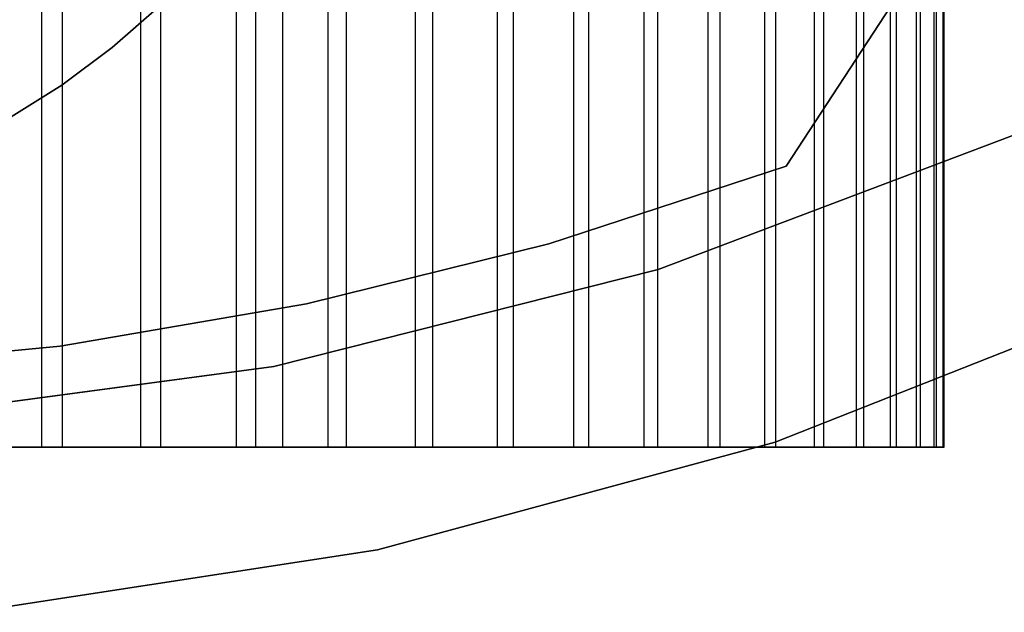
# Model space of a CAD drawing. Extents: x -172 to 172, y -29 to 28.
# Tile 423 of 656: x 3.07 to 10.45, y -29.04 to -24.6. Entities that reach past the tile are written whole.
import ezdxf

# ---------------------------------------------------------------- set-up
doc = ezdxf.new("R2010")
doc.units = 0
doc.header["$LTSCALE"] = 25.4
doc.layers.get('0').update_dxf_attribs({"linetype": 'CONTINUOUS'})

# ---------------------------------------------------------------- blocks, each defined once
blk = doc.blocks.new('RYFLO_AURA_STL')
at = {"color": 0}
for p, q in [((22.8993, -4.1087, -119), (8.8127, -25.6949, -119)), ((8.8127, -25.6949, -120), (22.8993, -4.1087, -120)), ((8.8127, -25.6949, -120), (22.8993, -4.1087, -120)), ((22.8993, -4.1087, -119), (8.8127, -25.6949, -119)), ((3.239, -27.7997, -1233.7892), (3.239, -20.2997, -1233.7892)), ((3.239, -27.7997, -1233.7892), (3.239, -20.2997, -1233.7892)), ((3.3932, -27.7997, -1252.6569), (3.3932, -20.2997, -1252.6569)), ((3.3932, -27.7997, -1252.6569), (3.3932, -20.2997, -1252.6569)), ((3.9804, -27.7997, -1234.0764), (3.9804, -20.2997, -1234.0764)), ((3.9804, -27.7997, -1234.0764), (3.9804, -20.2997, -1234.0764)), ((4.1298, -27.7997, -1252.3575), (4.1298, -20.2997, -1252.3575)), ((4.1298, -27.7997, -1252.3575), (4.1298, -20.2997, -1252.3575)), ((4.6967, -27.7997, -1234.4218), (4.6967, -20.2997, -1234.4218)), ((4.6967, -27.7997, -1234.4218), (4.6967, -20.2997, -1234.4218)), ((4.8403, -27.7997, -1252.0006), (4.8403, -20.2997, -1252.0006)), ((4.8403, -27.7997, -1252.0006), (4.8403, -20.2997, -1252.0006)), ((5.044, -27.7997, -1234.6154), (5.044, -20.2997, -1234.6154)), ((5.044, -27.7997, -1234.6154), (5.044, -20.2997, -1234.6154)), ((5.3833, -27.7997, -1234.8228), (5.3833, -20.2997, -1234.8228)), ((5.3833, -27.7997, -1234.8228), (5.3833, -20.2997, -1234.8228)), ((5.5203, -27.7997, -1251.5884), (5.5203, -20.2997, -1251.5884)), ((5.5203, -27.7997, -1251.5884), (5.5203, -20.2997, -1251.5884)), ((6.0358, -27.7997, -1235.2771), (6.0358, -20.2997, -1235.2771)), ((6.0358, -27.7997, -1235.2771), (6.0358, -20.2997, -1235.2771)), ((6.1653, -27.7997, -1251.1234), (6.1653, -20.2997, -1251.1234)), ((6.1653, -27.7997, -1251.1234), (6.1653, -20.2997, -1251.1234)), ((6.6502, -27.7997, -1235.7819), (6.6502, -20.2997, -1235.7819)), ((6.6502, -27.7997, -1235.7819), (6.6502, -20.2997, -1235.7819)), ((6.7713, -27.7997, -1250.6088), (6.7713, -20.2997, -1250.6088)), ((6.7713, -27.7997, -1250.6088), (6.7713, -20.2997, -1250.6088)), ((7.2225, -27.7997, -1236.3339), (7.2225, -20.2997, -1236.3339)), ((7.2225, -27.7997, -1236.3339), (7.2225, -20.2997, -1236.3339)), ((7.3346, -27.7997, -1250.0475), (7.3346, -20.2997, -1250.0475)), ((7.3346, -27.7997, -1250.0475), (7.3346, -20.2997, -1250.0475)), ((7.7492, -27.7997, -1236.9296), (7.7492, -20.2997, -1236.9296)), ((7.7492, -27.7997, -1236.9296), (7.7492, -20.2997, -1236.9296)), ((7.8514, -27.7997, -1249.4432), (7.8514, -20.2997, -1249.4432)), ((7.8514, -27.7997, -1249.4432), (7.8514, -20.2997, -1249.4432)), ((8.2269, -27.7997, -1237.5652), (8.2269, -20.2997, -1237.5652)), ((8.2269, -27.7997, -1237.5652), (8.2269, -20.2997, -1237.5652)), ((8.3187, -27.7997, -1248.7999), (8.3187, -20.2997, -1248.7999)), ((8.3187, -27.7997, -1248.7999), (8.3187, -20.2997, -1248.7999)), ((8.6525, -27.7997, -1238.2368), (8.6525, -20.2997, -1238.2368)), ((8.6525, -27.7997, -1238.2368), (8.6525, -20.2997, -1238.2368)), ((8.7333, -27.7997, -1248.1215), (8.7333, -20.2997, -1248.1215)), ((8.7333, -27.7997, -1248.1215), (8.7333, -20.2997, -1248.1215)), ((9.0235, -27.7997, -1238.9401), (9.0235, -20.2997, -1238.9401)), ((9.0235, -27.7997, -1238.9401), (9.0235, -20.2997, -1238.9401)), ((9.0927, -27.7997, -1247.4121), (9.0927, -20.2997, -1247.4121)), ((9.0927, -27.7997, -1247.4121), (9.0927, -20.2997, -1247.4121)), ((9.3374, -27.7997, -1239.6705), (9.3374, -20.2997, -1239.6705)), ((9.3374, -27.7997, -1239.6705), (9.3374, -20.2997, -1239.6705)), ((9.3946, -27.7997, -1246.6765), (9.3946, -20.2997, -1246.6765)), ((9.3946, -27.7997, -1246.6765), (9.3946, -20.2997, -1246.6765)), ((9.5923, -27.7997, -1240.4237), (9.5923, -20.2997, -1240.4237)), ((9.5923, -27.7997, -1240.4237), (9.5923, -20.2997, -1240.4237)), ((9.6372, -27.7997, -1245.9193), (9.6372, -20.2997, -1245.9193)), ((9.6372, -27.7997, -1245.9193), (9.6372, -20.2997, -1245.9193)), ((9.7865, -27.7997, -1241.1948), (9.7865, -20.2997, -1241.1948)), ((9.7865, -27.7997, -1241.1948), (9.7865, -20.2997, -1241.1948)), ((9.8188, -27.7997, -1245.1453), (9.8188, -20.2997, -1245.1453)), ((9.8188, -27.7997, -1245.1453), (9.8188, -20.2997, -1245.1453)), ((9.9189, -27.7997, -1241.9789), (9.9189, -20.2997, -1241.9789)), ((9.9189, -27.7997, -1241.9789), (9.9189, -20.2997, -1241.9789)), ((9.9383, -27.7997, -1244.3591), (9.9383, -20.2997, -1244.3591)), ((9.9383, -27.7997, -1244.3591), (9.9383, -20.2997, -1244.3591)), ((9.9885, -27.7997, -1242.7709), (9.9885, -20.2997, -1242.7709)), ((9.9885, -27.7997, -1242.7709), (9.9885, -20.2997, -1242.7709)), ((9.995, -27.7997, -1243.566), (9.995, -20.2997, -1243.566)), ((9.995, -27.7997, -1243.566), (9.995, -20.2997, -1243.566)), ((4.1204, -24.4976, -120), (3.7655, -24.8075, -120)), ((3.7655, -24.8075, -122), (4.1204, -24.4976, -122)), ((4.1204, -24.4976, -120), (3.7655, -24.8075, -120)), ((3.7655, -24.8075, -122), (4.1204, -24.4976, -122)), ((3.7655, -24.8075, -120), (3.3874, -25.0885, -120)), ((3.3874, -25.0885, -122), (3.7655, -24.8075, -122)), ((3.7655, -24.8075, -120), (3.3874, -25.0885, -120)), ((3.3874, -25.0885, -122), (3.7655, -24.8075, -122)), ((3.7655, -24.8075, -120), (3.7655, -24.8075, -122)), ((3.7655, -24.8075, -120), (3.7655, -24.8075, -122)), ((3.3874, -25.0885, -120), (2.9884, -25.339, -120)), ((2.9884, -25.339, -122), (3.3874, -25.0885, -122)), ((3.3874, -25.0885, -120), (2.9884, -25.339, -120)), ((2.9884, -25.339, -122), (3.3874, -25.0885, -122)), ((3.3874, -25.0885, -120), (3.3874, -25.0885, -122)), ((3.3874, -25.0885, -120), (3.3874, -25.0885, -122)), ((10.6301, -25.42, 0), (7.8531, -26.4692, 0)), ((7.8531, -26.4692, -140), (10.6301, -25.42, -140)), ((7.8531, -26.4692, -140), (10.6301, -25.42, -140)), ((10.6301, -25.42, 0), (7.8531, -26.4692, 0)), ((8.8127, -25.6949, -119), (7.035, -26.2765, -119)), ((7.035, -26.2765, -120), (8.8127, -25.6949, -120)), ((7.035, -26.2765, -120), (8.8127, -25.6949, -120)), ((8.8127, -25.6949, -119), (7.035, -26.2765, -119)), ((8.8127, -25.6949, -119), (8.8127, -25.6949, -120)), ((8.8127, -25.6949, -119), (8.8127, -25.6949, -120)), ((7.035, -26.2765, -119), (5.2193, -26.7263, -119)), ((5.2193, -26.7263, -120), (7.035, -26.2765, -120)), ((5.2193, -26.7263, -120), (7.035, -26.2765, -120)), ((7.035, -26.2765, -119), (5.2193, -26.7263, -119)), ((7.035, -26.2765, -119), (7.035, -26.2765, -120)), ((7.035, -26.2765, -119), (7.035, -26.2765, -120)), ((7.8531, -26.4692, 0), (4.9745, -27.1949, 0)), ((4.9745, -27.1949, -140), (7.8531, -26.4692, -140)), ((4.9745, -27.1949, -140), (7.8531, -26.4692, -140)), ((7.8531, -26.4692, 0), (4.9745, -27.1949, 0)), ((7.8531, -26.4692, -140), (7.8531, -26.4692, 0)), ((7.8531, -26.4692, -140), (7.8531, -26.4692, 0)), ((8.7293, -27.7625, 0), (11.5972, -26.6286, 0)), ((11.5972, -26.6286, -140), (8.7293, -27.7625, -140)), ((8.7293, -27.7625, 0), (11.5972, -26.6286, 0)), ((11.5972, -26.6286, -140), (8.7293, -27.7625, -140)), ((5.2193, -26.7263, -119), (3.3756, -27.0417, -119)), ((3.3756, -27.0417, -120), (5.2193, -26.7263, -120)), ((3.3756, -27.0417, -120), (5.2193, -26.7263, -120)), ((5.2193, -26.7263, -119), (3.3756, -27.0417, -119)), ((5.2193, -26.7263, -119), (5.2193, -26.7263, -120)), ((5.2193, -26.7263, -119), (5.2193, -26.7263, -120)), ((3.3756, -27.0417, -119), (1.5137, -27.2212, -119)), ((1.5137, -27.2212, -120), (3.3756, -27.0417, -120)), ((1.5137, -27.2212, -120), (3.3756, -27.0417, -120)), ((3.3756, -27.0417, -119), (1.5137, -27.2212, -119)), ((3.3756, -27.0417, -119), (3.3756, -27.0417, -120)), ((3.3756, -27.0417, -119), (3.3756, -27.0417, -120)), ((4.9745, -27.1949, 0), (2.032, -27.5878, 0)), ((2.032, -27.5878, -140), (4.9745, -27.1949, -140)), ((2.032, -27.5878, -140), (4.9745, -27.1949, -140)), ((4.9745, -27.1949, 0), (2.032, -27.5878, 0)), ((4.9745, -27.1949, -140), (4.9745, -27.1949, 0)), ((4.9745, -27.1949, -140), (4.9745, -27.1949, 0)), ((5.7525, -28.5682, 0), (8.7293, -27.7625, 0)), ((8.7293, -27.7625, -140), (5.7525, -28.5682, -140)), ((5.7525, -28.5682, 0), (8.7293, -27.7625, 0)), ((8.7293, -27.7625, -140), (5.7525, -28.5682, -140)), ((8.7293, -27.7625, 0), (8.7293, -27.7625, -140)), ((8.7293, -27.7625, 0), (8.7293, -27.7625, -140)), ((2.4771, -27.7997, -1233.5618), (3.239, -27.7997, -1233.7892)), ((2.4771, -27.7997, -1233.5618), (3.239, -27.7997, -1233.7892)), ((3.3932, -27.7997, -1252.6569), (2.6351, -27.7997, -1252.8967)), ((3.3932, -27.7997, -1252.6569), (2.6351, -27.7997, -1252.8967)), ((3.239, -27.7997, -1233.7892), (3.9804, -27.7997, -1234.0764)), ((3.239, -27.7997, -1233.7892), (3.9804, -27.7997, -1234.0764)), ((4.1298, -27.7997, -1252.3575), (3.3932, -27.7997, -1252.6569)), ((4.1298, -27.7997, -1252.3575), (3.3932, -27.7997, -1252.6569)), ((3.9804, -27.7997, -1234.0764), (4.6967, -27.7997, -1234.4218)), ((3.9804, -27.7997, -1234.0764), (4.6967, -27.7997, -1234.4218)), ((4.8403, -27.7997, -1252.0006), (4.1298, -27.7997, -1252.3575)), ((4.8403, -27.7997, -1252.0006), (4.1298, -27.7997, -1252.3575)), ((4.6967, -27.7997, -1234.4218), (5.044, -27.7997, -1234.6154)), ((4.6967, -27.7997, -1234.4218), (5.044, -27.7997, -1234.6154)), ((5.5203, -27.7997, -1251.5884), (4.8403, -27.7997, -1252.0006)), ((5.5203, -27.7997, -1251.5884), (4.8403, -27.7997, -1252.0006)), ((5.044, -27.7997, -1234.6154), (5.3833, -27.7997, -1234.8228)), ((5.044, -27.7997, -1234.6154), (5.3833, -27.7997, -1234.8228)), ((5.3833, -27.7997, -1234.8228), (6.0358, -27.7997, -1235.2771)), ((5.3833, -27.7997, -1234.8228), (6.0358, -27.7997, -1235.2771)), ((6.1653, -27.7997, -1251.1234), (5.5203, -27.7997, -1251.5884)), ((6.1653, -27.7997, -1251.1234), (5.5203, -27.7997, -1251.5884)), ((6.0358, -27.7997, -1235.2771), (6.6502, -27.7997, -1235.7819)), ((6.0358, -27.7997, -1235.2771), (6.6502, -27.7997, -1235.7819)), ((6.7713, -27.7997, -1250.6088), (6.1653, -27.7997, -1251.1234)), ((6.7713, -27.7997, -1250.6088), (6.1653, -27.7997, -1251.1234)), ((6.6502, -27.7997, -1235.7819), (7.2225, -27.7997, -1236.3339)), ((6.6502, -27.7997, -1235.7819), (7.2225, -27.7997, -1236.3339)), ((7.3346, -27.7997, -1250.0475), (6.7713, -27.7997, -1250.6088)), ((7.3346, -27.7997, -1250.0475), (6.7713, -27.7997, -1250.6088)), ((7.2225, -27.7997, -1236.3339), (7.7492, -27.7997, -1236.9296)), ((7.2225, -27.7997, -1236.3339), (7.7492, -27.7997, -1236.9296)), ((7.8514, -27.7997, -1249.4432), (7.3346, -27.7997, -1250.0475)), ((7.8514, -27.7997, -1249.4432), (7.3346, -27.7997, -1250.0475)), ((7.7492, -27.7997, -1236.9296), (8.2269, -27.7997, -1237.5652)), ((7.7492, -27.7997, -1236.9296), (8.2269, -27.7997, -1237.5652)), ((8.3187, -27.7997, -1248.7999), (7.8514, -27.7997, -1249.4432)), ((8.3187, -27.7997, -1248.7999), (7.8514, -27.7997, -1249.4432)), ((8.2269, -27.7997, -1237.5652), (8.6525, -27.7997, -1238.2368)), ((8.2269, -27.7997, -1237.5652), (8.6525, -27.7997, -1238.2368)), ((8.7333, -27.7997, -1248.1215), (8.3187, -27.7997, -1248.7999)), ((8.7333, -27.7997, -1248.1215), (8.3187, -27.7997, -1248.7999)), ((8.6525, -27.7997, -1238.2368), (9.0235, -27.7997, -1238.9401)), ((8.6525, -27.7997, -1238.2368), (9.0235, -27.7997, -1238.9401)), ((9.0927, -27.7997, -1247.4121), (8.7333, -27.7997, -1248.1215)), ((9.0927, -27.7997, -1247.4121), (8.7333, -27.7997, -1248.1215)), ((9.0235, -27.7997, -1238.9401), (9.3374, -27.7997, -1239.6705)), ((9.0235, -27.7997, -1238.9401), (9.3374, -27.7997, -1239.6705)), ((9.3946, -27.7997, -1246.6765), (9.0927, -27.7997, -1247.4121)), ((9.3946, -27.7997, -1246.6765), (9.0927, -27.7997, -1247.4121)), ((9.3374, -27.7997, -1239.6705), (9.5923, -27.7997, -1240.4237)), ((9.3374, -27.7997, -1239.6705), (9.5923, -27.7997, -1240.4237)), ((9.6372, -27.7997, -1245.9193), (9.3946, -27.7997, -1246.6765)), ((9.6372, -27.7997, -1245.9193), (9.3946, -27.7997, -1246.6765)), ((9.5923, -27.7997, -1240.4237), (9.7865, -27.7997, -1241.1948)), ((9.5923, -27.7997, -1240.4237), (9.7865, -27.7997, -1241.1948)), ((9.8188, -27.7997, -1245.1453), (9.6372, -27.7997, -1245.9193)), ((9.8188, -27.7997, -1245.1453), (9.6372, -27.7997, -1245.9193)), ((9.7865, -27.7997, -1241.1948), (9.9189, -27.7997, -1241.9789)), ((9.7865, -27.7997, -1241.1948), (9.9189, -27.7997, -1241.9789)), ((9.9383, -27.7997, -1244.3591), (9.8188, -27.7997, -1245.1453)), ((9.9383, -27.7997, -1244.3591), (9.8188, -27.7997, -1245.1453)), ((9.9189, -27.7997, -1241.9789), (9.9885, -27.7997, -1242.7709)), ((9.9189, -27.7997, -1241.9789), (9.9885, -27.7997, -1242.7709)), ((9.995, -27.7997, -1243.566), (9.9383, -27.7997, -1244.3591)), ((9.995, -27.7997, -1243.566), (9.9383, -27.7997, -1244.3591)), ((9.9885, -27.7997, -1242.7709), (9.995, -27.7997, -1243.566)), ((9.9885, -27.7997, -1242.7709), (9.995, -27.7997, -1243.566)), ((2.7043, -29.0355, 0), (5.7525, -28.5682, 0)), ((5.7525, -28.5682, -140), (2.7043, -29.0355, -140)), ((2.7043, -29.0355, 0), (5.7525, -28.5682, 0)), ((5.7525, -28.5682, -140), (2.7043, -29.0355, -140)), ((5.7525, -28.5682, 0), (5.7525, -28.5682, -140)), ((5.7525, -28.5682, 0), (5.7525, -28.5682, -140))]:
    blk.add_line(p, q, dxfattribs=at)

msp = doc.modelspace()

# ---------------------------------------------------------------- block references
at = {"color": 0}
msp.add_blockref('RYFLO_AURA_STL', (0, 0), dxfattribs=at)

doc.saveas('drawing.dxf')
